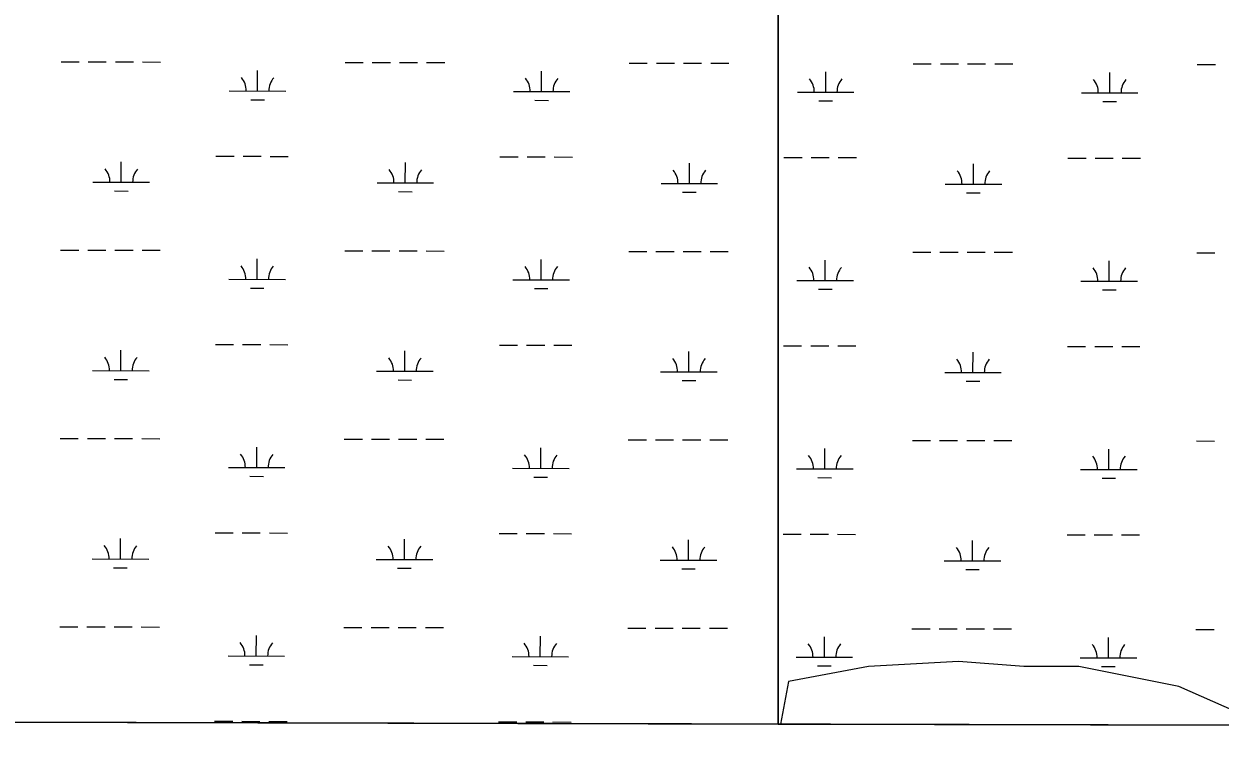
# Model space of a CAD drawing. Extents: x 3180038 to 3217926, y 922069 to 947485.
# Drawn here: x 3189940 to 3192054, y 927448 to 928740 of the extents above; entities that cross this region are included whole.
import ezdxf

# ---------------------------------------------------------------- set-up
doc = ezdxf.new("R2010")
doc.units = 0
for name, color, linetype in [('V-GRID-FRAM', 7, 'Continuous'), ('V-SITE-VEGE', 7, 'Continuous'), ('V-WETL-SWMP', 7, 'Continuous')]:
    doc.layers.add(name, color=color, linetype=linetype)

msp = doc.modelspace()

# ---------------------------------------------------------------- linework, layer by layer
at = {"layer": 'V-GRID-FRAM'}
msp.add_lwpolyline([(3184312.7, 945707.9), (3215616.6, 945637.4), (3215583.5, 927448.1), (3184263.7, 927518.7), (3184312.7, 945707.9)], dxfattribs=at)
at = {"layer": 'V-SITE-VEGE'}
for p, q in [((3191273, 930323.5), (3191273, 927502.9)), ((3191273, 927502.9), (3191273, 930323.5)), ((3186187, 927514.4), (3191273, 927502.9)), ((3191273, 927502.9), (3195775, 927492.8))]:
    msp.add_line(p, q, dxfattribs=at)
at = {"layer": 'V-WETL-SWMP'}
for p, q in [((3190005.6, 928672.7), (3190037.6, 928672.7)), ((3190053.6, 928672.6), (3190085.6, 928672.6)), ((3190101.6, 928672.5), (3190133.6, 928672.5)), ((3190149.6, 928672.4), (3190181.6, 928672.3)), ((3190352.8, 928621.2), (3190352.9, 928657.2)), ((3190507.6, 928671.6), (3190539.6, 928671.5)), ((3190555.6, 928671.5), (3190587.6, 928671.4)), ((3190603.6, 928671.4), (3190635.6, 928671.3)), ((3190651.6, 928671.3), (3190683.6, 928671.2)), ((3190854.8, 928620.1), (3190854.8, 928656.1)), ((3191009.5, 928670.5), (3191041.5, 928670.4)), ((3191057.5, 928670.4), (3191089.5, 928670.3)), ((3191105.5, 928670.3), (3191137.5, 928670.2)), ((3191153.5, 928670.2), (3191185.5, 928670.1)), ((3191511.4, 928669.3), (3191543.4, 928669.3)), ((3191559.4, 928669.2), (3191591.4, 928669.2)), ((3191607.4, 928669.1), (3191639.4, 928669.1)), ((3191655.4, 928669), (3191687.4, 928668.9)), ((3192013.3, 928668.2), (3192045.3, 928668.1)), ((3191356.7, 928619), (3191356.7, 928655)), ((3191858.6, 928617.8), (3191858.6, 928653.8)), ((3190302.8, 928621.3), (3190402.8, 928621.1)), ((3190804.8, 928620.2), (3190904.8, 928620)), ((3191306.7, 928619.1), (3191406.7, 928618.8)), ((3191808.6, 928617.9), (3191908.6, 928617.7)), ((3190340.8, 928605.8), (3190364.8, 928605.8)), ((3190842.7, 928604.7), (3190866.7, 928604.6)), ((3191344.6, 928603.5), (3191368.6, 928603.5)), ((3191846.5, 928602.4), (3191870.5, 928602.4)), ((3190112, 928459.9), (3190112.1, 928495.9)), ((3190279.2, 928505.9), (3190311.2, 928505.9)), ((3190327.2, 928505.8), (3190359.2, 928505.8)), ((3190375.2, 928505.7), (3190407.2, 928505.7)), ((3190613.9, 928458.8), (3190614, 928494.8)), ((3190781.1, 928504.8), (3190813.1, 928504.7)), ((3190829.1, 928504.7), (3190861.1, 928504.6)), ((3190877.1, 928504.6), (3190909.1, 928504.5)), ((3191115.8, 928457.6), (3191115.9, 928493.6)), ((3191283, 928503.7), (3191315, 928503.6)), ((3191331, 928503.6), (3191363, 928503.5)), ((3191379, 928503.5), (3191411, 928503.4)), ((3191617.7, 928456.5), (3191617.8, 928492.5)), ((3191784.9, 928502.6), (3191816.9, 928502.5)), ((3191832.9, 928502.4), (3191864.9, 928502.4)), ((3191880.9, 928502.3), (3191912.9, 928502.3)), ((3190062, 928460), (3190162, 928459.8)), ((3190100, 928444.5), (3190124, 928444.4)), ((3190563.9, 928458.9), (3190663.9, 928458.7)), ((3191065.8, 928457.7), (3191165.8, 928457.5)), ((3191567.7, 928456.6), (3191667.7, 928456.4)), ((3190601.9, 928443.4), (3190625.9, 928443.3)), ((3191103.8, 928442.2), (3191127.8, 928442.2)), ((3191605.7, 928441.1), (3191629.7, 928441)), ((3190004.9, 928340.1), (3190036.9, 928340)), ((3190052.9, 928340), (3190084.9, 928339.9)), ((3190100.9, 928339.8), (3190132.9, 928339.8)), ((3190148.9, 928339.7), (3190180.9, 928339.7)), ((3190506.8, 928338.9), (3190538.8, 928338.9)), ((3190554.8, 928338.8), (3190586.8, 928338.8)), ((3190602.8, 928338.7), (3190634.8, 928338.6)), ((3190352.1, 928288.5), (3190352.2, 928324.5)), ((3190650.8, 928338.6), (3190682.8, 928338.5)), ((3190854, 928287.4), (3190854.1, 928323.4)), ((3191008.7, 928337.8), (3191040.7, 928337.7)), ((3191056.7, 928337.7), (3191088.7, 928337.6)), ((3191104.7, 928337.6), (3191136.7, 928337.5)), ((3191152.7, 928337.5), (3191184.7, 928337.4)), ((3191355.9, 928286.3), (3191356, 928322.3)), ((3191510.6, 928336.7), (3191542.6, 928336.6)), ((3191558.6, 928336.6), (3191590.6, 928336.5)), ((3191606.6, 928336.5), (3191638.6, 928336.4)), ((3191654.6, 928336.3), (3191686.6, 928336.3)), ((3191857.8, 928285.1), (3191857.9, 928321.1)), ((3192012.5, 928335.5), (3192044.5, 928335.5)), ((3190302.1, 928288.7), (3190402.1, 928288.4)), ((3190804, 928287.5), (3190904, 928287.3)), ((3191305.9, 928286.4), (3191405.9, 928286.2)), ((3191807.8, 928285.3), (3191907.8, 928285)), ((3190340.1, 928273.1), (3190364.1, 928273.1)), ((3190842, 928272), (3190866, 928272)), ((3191343.9, 928270.9), (3191367.9, 928270.8)), ((3191845.8, 928269.7), (3191869.8, 928269.7)), ((3190278.4, 928173.3), (3190310.4, 928173.2)), ((3190326.4, 928173.2), (3190358.4, 928173.1)), ((3190374.4, 928173.1), (3190406.4, 928173)), ((3190780.3, 928172.1), (3190812.3, 928172.1)), ((3190828.3, 928172), (3190860.3, 928172)), ((3190876.3, 928171.9), (3190908.3, 928171.9)), ((3191282.2, 928171), (3191314.2, 928170.9)), ((3191330.2, 928170.9), (3191362.2, 928170.8)), ((3191378.2, 928170.8), (3191410.2, 928170.7)), ((3191784.1, 928169.9), (3191816.1, 928169.8)), ((3191832.1, 928169.8), (3191864.1, 928169.7)), ((3191880.1, 928169.7), (3191912.1, 928169.6)), ((3190111.3, 928127.2), (3190111.3, 928163.2)), ((3190613.2, 928126.1), (3190613.2, 928162.1)), ((3191115.1, 928125), (3191115.2, 928161)), ((3191617, 928123.8), (3191617.1, 928159.8)), ((3190061.3, 928127.3), (3190161.3, 928127.1)), ((3190099.2, 928111.8), (3190123.2, 928111.8)), ((3190563.2, 928126.2), (3190663.2, 928126)), ((3190601.1, 928110.7), (3190625.1, 928110.6)), ((3191065.1, 928125.1), (3191165.1, 928124.8)), ((3191103, 928109.6), (3191127, 928109.5)), ((3191567, 928123.9), (3191667, 928123.7)), ((3191604.9, 928108.4), (3191628.9, 928108.4)), ((3190004.1, 928007.4), (3190036.1, 928007.3)), ((3190052.1, 928007.3), (3190084.1, 928007.2)), ((3190100.1, 928007.2), (3190132.1, 928007.1)), ((3190148.1, 928007.1), (3190180.1, 928007)), ((3190506.1, 928006.3), (3190538.1, 928006.2)), ((3190554.1, 928006.2), (3190586.1, 928006.1)), ((3190602.1, 928006), (3190634.1, 928006)), ((3190650.1, 928005.9), (3190682.1, 928005.9)), ((3191008, 928005.1), (3191040, 928005.1)), ((3191056, 928005), (3191088, 928004.9)), ((3191104, 928004.9), (3191136, 928004.8)), ((3191152, 928004.8), (3191184, 928004.7)), ((3191509.9, 928004), (3191541.9, 928003.9)), ((3191557.9, 928003.9), (3191589.9, 928003.8)), ((3191605.9, 928003.8), (3191637.9, 928003.7)), ((3191653.9, 928003.7), (3191685.9, 928003.6)), ((3192011.8, 928002.9), (3192043.8, 928002.8)), ((3190351.3, 927955.9), (3190351.4, 927991.9)), ((3190853.3, 927954.7), (3190853.3, 927990.7)), ((3191355.2, 927953.6), (3191355.2, 927989.6)), ((3191857.1, 927952.5), (3191857.1, 927988.5)), ((3190301.3, 927956), (3190401.3, 927955.8)), ((3190339.3, 927940.5), (3190363.3, 927940.4)), ((3190803.3, 927954.8), (3190903.3, 927954.6)), ((3190841.2, 927939.3), (3190865.2, 927939.3)), ((3191305.2, 927953.7), (3191405.2, 927953.5)), ((3191343.1, 927938.2), (3191367.1, 927938.1)), ((3191807.1, 927952.6), (3191907.1, 927952.4)), ((3191845, 927937.1), (3191869, 927937)), ((3190277.7, 927840.6), (3190309.7, 927840.5)), ((3190325.7, 927840.5), (3190357.7, 927840.4)), ((3190373.7, 927840.4), (3190405.7, 927840.3)), ((3190779.6, 927839.5), (3190811.6, 927839.4)), ((3190827.6, 927839.4), (3190859.6, 927839.3)), ((3190875.6, 927839.3), (3190907.6, 927839.2)), ((3191281.5, 927838.3), (3191313.5, 927838.3)), ((3191329.5, 927838.2), (3191361.5, 927838.2)), ((3191377.5, 927838.1), (3191409.5, 927838)), ((3191783.4, 927837.2), (3191815.4, 927837.1)), ((3191831.4, 927837.1), (3191863.4, 927837)), ((3191879.4, 927837), (3191911.4, 927836.9)), ((3190110.5, 927794.5), (3190110.6, 927830.5)), ((3190612.4, 927793.4), (3190612.5, 927829.4)), ((3191114.3, 927792.3), (3191114.4, 927828.3)), ((3191616.2, 927791.2), (3191616.3, 927827.2)), ((3190060.5, 927794.7), (3190160.5, 927794.4)), ((3190562.4, 927793.5), (3190662.4, 927793.3)), ((3191064.3, 927792.4), (3191164.3, 927792.2)), ((3191566.2, 927791.3), (3191666.2, 927791)), ((3190098.5, 927779.1), (3190122.5, 927779.1)), ((3190600.4, 927778), (3190624.4, 927778)), ((3191102.3, 927776.9), (3191126.3, 927776.8)), ((3191604.2, 927775.7), (3191628.2, 927775.7)), ((3190003.4, 927674.7), (3190035.4, 927674.6)), ((3190051.4, 927674.6), (3190083.4, 927674.5)), ((3190099.4, 927674.5), (3190131.4, 927674.4)), ((3190147.4, 927674.4), (3190179.4, 927674.3)), ((3190505.3, 927673.6), (3190537.3, 927673.5)), ((3190553.3, 927673.5), (3190585.3, 927673.4)), ((3190601.3, 927673.4), (3190633.3, 927673.3)), ((3190649.3, 927673.3), (3190681.3, 927673.2)), ((3191007.2, 927672.5), (3191039.2, 927672.4)), ((3191055.2, 927672.3), (3191087.2, 927672.3)), ((3191103.2, 927672.2), (3191135.2, 927672.2)), ((3191151.2, 927672.1), (3191183.2, 927672.1)), ((3191509.1, 927671.3), (3191541.1, 927671.3)), ((3191557.1, 927671.2), (3191589.1, 927671.1)), ((3191605.1, 927671.1), (3191637.1, 927671)), ((3191653.1, 927671), (3191685.1, 927670.9)), ((3192011, 927670.2), (3192043, 927670.1)), ((3190350.6, 927623.2), (3190350.7, 927659.2)), ((3190852.5, 927622.1), (3190852.6, 927658.1)), ((3191354.4, 927620.9), (3191354.5, 927656.9)), ((3191856.3, 927619.8), (3191856.4, 927655.8)), ((3190300.6, 927623.3), (3190400.6, 927623.1)), ((3190802.5, 927622.2), (3190902.5, 927621.9)), ((3191304.4, 927621), (3191404.4, 927620.8)), ((3190338.6, 927607.8), (3190362.6, 927607.7)), ((3190840.5, 927606.7), (3190864.5, 927606.6)), ((3191432.4, 927604.6), (3191290.8, 927578.1)), ((3191342.4, 927605.5), (3191366.4, 927605.5)), ((3191591.6, 927613.5), (3191432.4, 927604.6)), ((3191706.6, 927604.6), (3191591.6, 927613.5)), ((3191803.9, 927604.6), (3191706.6, 927604.6)), ((3191980.9, 927569.2), (3191803.9, 927604.6)), ((3191806.3, 927619.9), (3191906.3, 927619.7)), ((3191844.3, 927604.4), (3191868.3, 927604.3)), ((3191290.8, 927578.1), (3191276.8, 927502.9)), ((3192134.3, 927501), (3191980.9, 927569.2)), ((3191276.8, 927502.9), (3186265.1, 927514.2)), ((3190276.9, 927507.9), (3190308.9, 927507.9)), ((3190324.9, 927507.8), (3190356.9, 927507.7)), ((3190372.9, 927507.7), (3190404.9, 927507.6)), ((3190778.8, 927506.8), (3190810.8, 927506.7)), ((3190826.8, 927506.7), (3190858.8, 927506.6)), ((3190874.8, 927506.6), (3190906.8, 927506.5))]:
    msp.add_line(p, q, dxfattribs=at)
for centre, start, end in [((3190297.6, 928621.8), 359.099, 40.6427), ((3190408.1, 928621.6), 139.099, 180.6427), ((3190799.5, 928620.7), 359.099, 40.6427), ((3190910, 928620.4), 139.099, 180.6427), ((3191301.4, 928619.6), 359.099, 40.6427), ((3191411.9, 928619.3), 139.099, 180.6427), ((3191803.3, 928618.4), 359.099, 40.6427), ((3191913.8, 928618.2), 139.099, 180.6427), ((3190056.8, 928460.5), 359.099, 40.6427), ((3190167.3, 928460.2), 139.099, 180.6427), ((3190558.7, 928459.4), 359.099, 40.6427), ((3190669.2, 928459.1), 139.099, 180.6427), ((3191060.6, 928458.2), 359.099, 40.6427), ((3191171.1, 928458), 139.099, 180.6427), ((3191562.5, 928457.1), 359.099, 40.6427), ((3191673, 928456.9), 139.099, 180.6427), ((3190296.9, 928289.1), 359.099, 40.6427), ((3190407.3, 928288.9), 139.099, 180.6427), ((3190798.8, 928288), 359.099, 40.6427), ((3190909.2, 928287.8), 139.099, 180.6427), ((3191300.7, 928286.9), 359.099, 40.6427), ((3191411.2, 928286.6), 139.099, 180.6427), ((3191802.6, 928285.7), 359.099, 40.6427), ((3191913.1, 928285.5), 139.099, 180.6427), ((3190056, 928127.8), 359.099, 40.6427), ((3190166.5, 928127.6), 139.099, 180.6427), ((3190557.9, 928126.7), 359.099, 40.6427), ((3190668.4, 928126.4), 139.099, 180.6427), ((3191059.8, 928125.6), 359.099, 40.6427), ((3191170.3, 928125.3), 139.099, 180.6427), ((3191561.7, 928124.4), 359.099, 40.6427), ((3191672.2, 928124.2), 139.099, 180.6427), ((3190296.1, 927956.5), 359.099, 40.6427), ((3190406.6, 927956.2), 139.099, 180.6427), ((3190798, 927955.3), 359.099, 40.6427), ((3190908.5, 927955.1), 139.099, 180.6427), ((3191299.9, 927954.2), 359.099, 40.6427), ((3191410.4, 927954), 139.099, 180.6427), ((3191801.8, 927953.1), 359.099, 40.6427), ((3191912.3, 927952.8), 139.099, 180.6427), ((3190055.3, 927795.1), 359.099, 40.6427), ((3190165.8, 927794.9), 139.099, 180.6427), ((3190557.2, 927794), 359.099, 40.6427), ((3190667.7, 927793.8), 139.099, 180.6427), ((3191059.1, 927792.9), 359.099, 40.6427), ((3191169.6, 927792.6), 139.099, 180.6427), ((3191561, 927791.8), 359.099, 40.6427), ((3191671.5, 927791.5), 139.099, 180.6427), ((3190295.4, 927623.8), 359.099, 40.6427), ((3190405.8, 927623.5), 139.099, 180.6427), ((3190797.3, 927622.7), 359.099, 40.6427), ((3190907.7, 927622.4), 139.099, 180.6427), ((3191299.2, 927621.5), 359.099, 40.6427), ((3191409.7, 927621.3), 139.099, 180.6427), ((3191801.1, 927620.4), 359.099, 40.6427), ((3191911.6, 927620.1), 139.099, 180.6427)]:
    msp.add_arc(centre, 35.2, start, end, dxfattribs=at)

doc.saveas('drawing.dxf')
